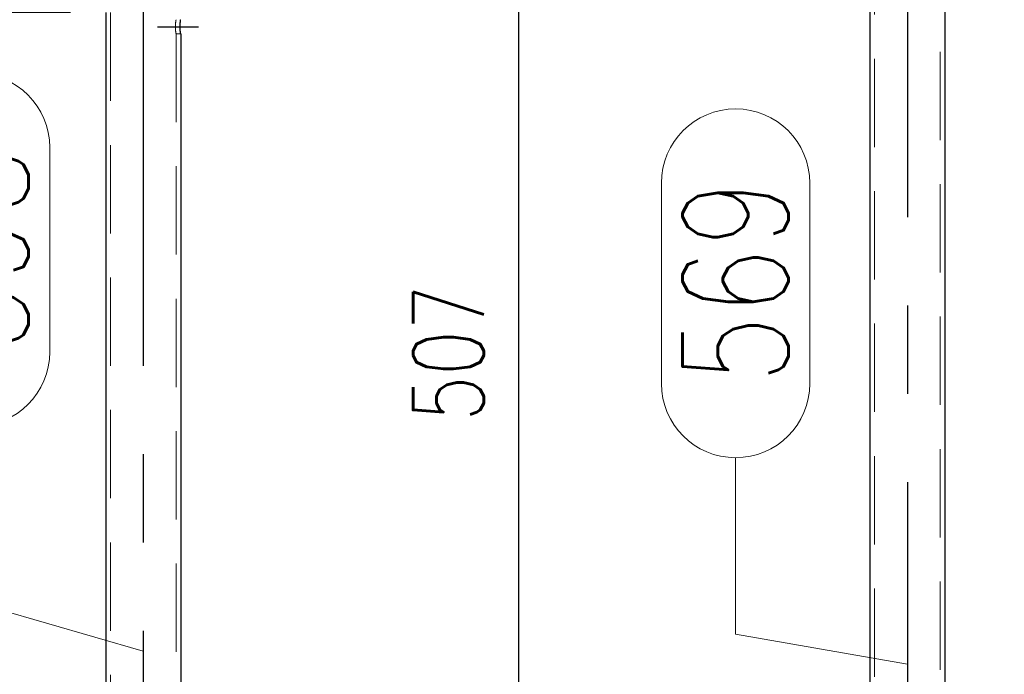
# Model space of a CAD drawing. Header units: millimetres. Extents: x -851 to 2, y 9346 to 10016.
# Tile 332 of 505: x -430 to -402, y 9468 to 9487. Entities that reach past the tile are written whole.
import ezdxf

# ---------------------------------------------------------------- set-up
doc = ezdxf.new("R2010")
doc.units = ezdxf.units.MM
doc.header["$LTSCALE"] = 10
doc.linetypes.add('HIDDEN', pattern=[0.375, 0.25, -0.125])
doc.linetypes.add('MITTE', pattern=[2, 1.25, -0.25, 0.25, -0.25])
doc.layers.get('Defpoints').update_dxf_attribs({"color": 1})
for name, color, linetype, lineweight in [('PS_DIM', 4, 'Continuous', 13), ('PS_Hidden', 2, 'HIDDEN', 9), ('PS_Pos', 1, 'Continuous', 15), ('PS_Shape', 161, 'Continuous', 30), ('PS_SOLID', 7, 'Continuous', 30)]:
    doc.layers.add(name, color=color, linetype=linetype, lineweight=lineweight)
doc.layers.add('PS_Mid', color=5, linetype='MITTE')
doc.styles.add('simplex', font='simplex.shx', dxfattribs={"width": 0.75})
doc.dimstyles.new('1_20_PRZ', dxfattribs={"dimtxt": 2, "dimasz": 1, "dimexe": 2, "dimexo": 5, "dimgap": 1, "dimtad": 1, "dimdec": 0, "dimlfac": 20, "dimtxsty": 'simplex', "dimblk": 'dimznak', "dimcen": 2, "dimse1": 1, "dimse2": 1, "dimclrd": 256, "dimclrt": 4, "dimadec": 1, "dimazin": 0, "dimtfac": 1, "dimtdec": 0, "dimtix": 1, "dimtmove": 2, "dimatfit": 3, "dimldrblk": 'dim-grot', "dimfxl": 1, "dimarcsym": 0})
doc.dimstyles.new('1_20_SC', dxfattribs={"dimtxt": 2, "dimasz": 1, "dimexe": 1, "dimexo": 1, "dimgap": 1, "dimtad": 1, "dimdec": 0, "dimlfac": 20, "dimtxsty": 'simplex', "dimblk": 'dimznak', "dimcen": 2, "dimclrd": 256, "dimclre": 256, "dimclrt": 4, "dimadec": 1, "dimazin": 0, "dimtfac": 1, "dimtdec": 0, "dimtix": 1, "dimtmove": 2, "dimatfit": 3, "dimldrblk": 'dim-grot', "dimfxl": 1, "dimarcsym": 0})

# ---------------------------------------------------------------- blocks, each defined once
blk = doc.blocks.new('dimznak')
at = {"color": 0}
for points in [[(0, 2), (0, -2)], [(-2, 0), (2, 0)]]:
    blk.add_lwpolyline(points, dxfattribs=at)
at = {"color": 2}
blk.add_lwpolyline([(1, 1), (-1, -1)], dxfattribs=at)
blk = doc.blocks.new('*D430')
at = {"layer": 'Defpoints', "color": 0, "transparency": 16777216}
for p in [(-415.492, 9489.851), (-405.552, 9489.851), (-405.552, 9464.481)]:
    blk.add_point(p, dxfattribs=at)
at = {"layer": 'PS_DIM', "lineweight": -2, "transparency": 16777216}
for p, q in [((-406.552, 9489.851), (-416.492, 9489.851)), ((-415.492, 9465.481), (-415.492, 9488.851)), ((-406.552, 9464.481), (-416.492, 9464.481))]:
    blk.add_line(p, q, dxfattribs=at)
for p, rotation in [((-415.492, 9489.851), 90), ((-415.492, 9464.481), 270)]:
    blk.add_blockref('dimznak', p, dxfattribs=dict(at, rotation=rotation))
at = {"layer": 'PS_DIM', "color": 4, "transparency": 16777216, "insert": (-417.492, 9477.166), "char_height": 2, "attachment_point": 5, "rotation": 90, "style": 'simplex'}
blk.add_mtext('507', dxfattribs=at)
blk = doc.blocks.new('dim-grot')
blk.add_hatch(color=256).paths.add_polyline_path([(0, 0), (-2, 0.5), (-2, -0.5)])
blk.add_lwpolyline([(0, 0), (-2, 0.5), (-2, -0.5), (0, 0)])
blk = doc.blocks.new('*D442')
at = {"layer": 'Defpoints', "color": 0, "transparency": 16777216}
for p in [(-424.054, 9490.251), (-435.192, 9486.806), (-427.192, 9486.806)]:
    blk.add_point(p, dxfattribs=at)
at = {"layer": 'PS_DIM', "lineweight": -2, "transparency": 16777216}
for p, q in [((-435.192, 9491.251), (-435.192, 9492.251)), ((-425.054, 9490.251), (-436.192, 9490.251)), ((-435.192, 9490.251), (-435.192, 9486.806)), ((-428.192, 9486.806), (-436.192, 9486.806)), ((-435.192, 9485.806), (-435.192, 9484.806))]:
    blk.add_line(p, q, dxfattribs=at)
for p, rotation in [((-435.192, 9490.251), 270), ((-435.192, 9486.806), 90)]:
    blk.add_blockref('dimznak', p, dxfattribs=dict(at, rotation=rotation))
at = {"layer": 'PS_DIM', "color": 4, "transparency": 16777216, "insert": (-437.192, 9488.529), "char_height": 2, "attachment_point": 5, "rotation": 90, "style": 'simplex'}
blk.add_mtext('69', dxfattribs=at)
blk = doc.blocks.new('*D443')
at = {"layer": 'Defpoints', "color": 0, "transparency": 16777216}
for p in [(-427.192, 9486.806), (-435.192, 9464.127), (-427.192, 9464.127)]:
    blk.add_point(p, dxfattribs=at)
at = {"layer": 'PS_DIM', "lineweight": -2, "transparency": 16777216}
for p, q in [((-428.192, 9486.806), (-436.192, 9486.806)), ((-435.192, 9485.806), (-435.192, 9465.127)), ((-428.192, 9464.127), (-436.192, 9464.127))]:
    blk.add_line(p, q, dxfattribs=at)
for p, rotation in [((-435.192, 9486.806), 90), ((-435.192, 9464.127), 270)]:
    blk.add_blockref('dimznak', p, dxfattribs=dict(at, rotation=rotation))
at = {"layer": 'PS_DIM', "color": 4, "transparency": 16777216, "insert": (-437.192, 9475.467), "char_height": 2, "attachment_point": 5, "rotation": 90, "style": 'simplex'}
blk.add_mtext('454', dxfattribs=at)
blk = doc.blocks.new('*D446')
at = {"layer": 'Defpoints', "color": 0, "transparency": 16777216}
for p in [(-427.192, 9484.375), (-183.432, 9451.11), (-183.432, 9414.752)]:
    blk.add_point(p, dxfattribs=at)
at = {"layer": 'PS_DIM', "lineweight": -2, "transparency": 16777216}
blk.add_line((-426.192, 9414.752), (-184.432, 9414.752), dxfattribs=at)
at = {"layer": 'PS_DIM', "lineweight": -2, "transparency": 16777216, "rotation": 180}
blk.add_blockref('dimznak', (-427.192, 9414.752), dxfattribs=at)
at = {"layer": 'PS_DIM', "lineweight": -2, "transparency": 16777216}
blk.add_blockref('dimznak', (-183.432, 9414.752), dxfattribs=at)
at = {"layer": 'PS_DIM', "color": 4, "transparency": 16777216, "insert": (-305.312, 9416.752), "char_height": 2, "attachment_point": 5, "style": 'simplex'}
blk.add_mtext('4875', dxfattribs=at)
blk = doc.blocks.new('*X916')
at = {"layer": 'PS_Hidden', "color": 2, "linetype": 'HIDDEN'}
for p, q in [((-405.422, 9489.251), (-405.422, 9430.549)), ((-403.562, 9489.449), (-403.562, 9430.549)), ((-427.062, 9486.806), (-427.062, 9464.127)), ((-425.223, 9486.446), (-425.224, 9486.436)), ((-425.224, 9486.436), (-425.224, 9486.426)), ((-425.224, 9486.426), (-425.224, 9486.416)), ((-425.224, 9486.416), (-425.224, 9486.406)), ((-425.224, 9486.406), (-425.224, 9486.397)), ((-425.224, 9486.397), (-425.224, 9486.387)), ((-425.222, 9486.466), (-425.223, 9486.456)), ((-425.223, 9486.456), (-425.223, 9486.446)), ((-425.221, 9486.485), (-425.222, 9486.476)), ((-425.222, 9486.476), (-425.222, 9486.466)), ((-425.22, 9486.495), (-425.221, 9486.485)), ((-425.219, 9486.504), (-425.22, 9486.495)), ((-425.218, 9486.513), (-425.219, 9486.504)), ((-425.217, 9486.521), (-425.218, 9486.513)), ((-425.216, 9486.529), (-425.217, 9486.521)), ((-425.215, 9486.537), (-425.216, 9486.529)), ((-425.214, 9486.544), (-425.215, 9486.537)), ((-425.213, 9486.551), (-425.214, 9486.544)), ((-425.212, 9486.558), (-425.213, 9486.551)), ((-425.211, 9486.564), (-425.212, 9486.558)), ((-425.21, 9486.57), (-425.211, 9486.564)), ((-425.209, 9486.576), (-425.21, 9486.57)), ((-425.208, 9486.581), (-425.209, 9486.576)), ((-425.207, 9486.586), (-425.208, 9486.581)), ((-425.206, 9486.59), (-425.207, 9486.586)), ((-425.205, 9486.594), (-425.206, 9486.59)), ((-425.204, 9486.597), (-425.205, 9486.594)), ((-425.203, 9486.602), (-425.204, 9486.6)), ((-425.204, 9486.6), (-425.204, 9486.597)), ((-425.202, 9486.606), (-425.203, 9486.605)), ((-425.203, 9486.605), (-425.203, 9486.604)), ((-425.203, 9486.604), (-425.203, 9486.602)), ((-425.202, 9486.606), (-425.202, 9486.606)), ((-425.224, 9486.387), (-425.224, 9486.377)), ((-425.224, 9486.377), (-425.223, 9486.367)), ((-425.223, 9486.367), (-425.223, 9486.357)), ((-425.223, 9486.357), (-425.222, 9486.347)), ((-425.222, 9486.347), (-425.222, 9486.337)), ((-425.222, 9486.337), (-425.221, 9486.327)), ((-425.221, 9486.327), (-425.22, 9486.318)), ((-425.22, 9486.318), (-425.219, 9486.309)), ((-425.219, 9486.309), (-425.218, 9486.3)), ((-425.218, 9486.3), (-425.217, 9486.292)), ((-425.217, 9486.292), (-425.216, 9486.284)), ((-425.216, 9486.284), (-425.215, 9486.276)), ((-425.215, 9486.276), (-425.214, 9486.269)), ((-425.214, 9486.269), (-425.213, 9486.262)), ((-425.213, 9486.262), (-425.212, 9486.255)), ((-425.212, 9486.255), (-425.211, 9486.249)), ((-425.211, 9486.249), (-425.21, 9486.243)), ((-425.21, 9486.243), (-425.209, 9486.237)), ((-425.209, 9486.237), (-425.208, 9486.232)), ((-425.208, 9486.232), (-425.207, 9486.227)), ((-425.207, 9486.227), (-425.206, 9486.223)), ((-425.206, 9486.223), (-425.205, 9486.219)), ((-425.205, 9486.219), (-425.204, 9486.216)), ((-425.204, 9486.216), (-425.204, 9486.213)), ((-425.204, 9486.213), (-425.203, 9486.21)), ((-425.203, 9486.21), (-425.203, 9486.209)), ((-425.203, 9486.209), (-425.203, 9486.207)), ((-425.203, 9486.207), (-425.202, 9486.207)), ((-425.202, 9486.207), (-425.202, 9486.206)), ((-425.202, 9486.206), (-425.202, 9464.727)), ((-425.072, 9486.206), (-425.202, 9486.206))]:
    blk.add_line(p, q, dxfattribs=at)
at = {"layer": 'PS_Mid', "color": 5, "linetype": 'MITTE'}
for p, q in [((-404.492, 9493.515), (-404.492, 9428.049)), ((-426.132, 9489.306), (-426.132, 9461.627)), ((-425.726, 9486.406), (-424.572, 9486.406))]:
    blk.add_line(p, q, dxfattribs=at)
at = {"layer": 'PS_SOLID', "color": 7, "linetype": 'Continuous'}
for p, q in [((-405.552, 9489.251), (-405.552, 9464.481)), ((-403.432, 9489.449), (-403.432, 9443.183)), ((-427.192, 9486.806), (-427.192, 9464.127)), ((-425.091, 9486.446), (-425.09, 9486.456)), ((-425.091, 9486.436), (-425.091, 9486.446)), ((-425.091, 9486.426), (-425.091, 9486.436)), ((-425.091, 9486.416), (-425.091, 9486.426)), ((-425.091, 9486.406), (-425.091, 9486.416)), ((-425.091, 9486.397), (-425.091, 9486.406)), ((-425.091, 9486.387), (-425.091, 9486.397)), ((-425.09, 9486.466), (-425.089, 9486.476)), ((-425.09, 9486.456), (-425.09, 9486.466)), ((-425.089, 9486.476), (-425.088, 9486.485)), ((-425.088, 9486.495), (-425.087, 9486.504)), ((-425.088, 9486.485), (-425.088, 9486.495)), ((-425.087, 9486.504), (-425.086, 9486.513)), ((-425.086, 9486.513), (-425.085, 9486.521)), ((-425.085, 9486.521), (-425.084, 9486.529)), ((-425.084, 9486.529), (-425.083, 9486.537)), ((-425.083, 9486.537), (-425.082, 9486.544)), ((-425.082, 9486.544), (-425.081, 9486.551)), ((-425.081, 9486.551), (-425.08, 9486.558)), ((-425.08, 9486.564), (-425.079, 9486.57)), ((-425.08, 9486.558), (-425.08, 9486.564)), ((-425.079, 9486.57), (-425.078, 9486.576)), ((-425.078, 9486.576), (-425.077, 9486.581)), ((-425.077, 9486.581), (-425.076, 9486.586)), ((-425.076, 9486.586), (-425.075, 9486.59)), ((-425.075, 9486.594), (-425.074, 9486.597)), ((-425.075, 9486.59), (-425.075, 9486.594)), ((-425.074, 9486.6), (-425.073, 9486.602)), ((-425.074, 9486.597), (-425.074, 9486.6)), ((-425.073, 9486.605), (-425.072, 9486.606)), ((-425.073, 9486.604), (-425.073, 9486.605)), ((-425.073, 9486.602), (-425.073, 9486.604)), ((-425.072, 9486.606), (-425.072, 9486.606)), ((-425.072, 9486.606), (-425.072, 9486.606)), ((-425.091, 9486.377), (-425.091, 9486.387)), ((-425.091, 9486.367), (-425.091, 9486.377)), ((-425.09, 9486.357), (-425.091, 9486.367)), ((-425.09, 9486.347), (-425.09, 9486.357)), ((-425.089, 9486.337), (-425.09, 9486.347)), ((-425.088, 9486.327), (-425.089, 9486.337)), ((-425.088, 9486.318), (-425.088, 9486.327)), ((-425.087, 9486.309), (-425.088, 9486.318)), ((-425.086, 9486.3), (-425.087, 9486.309)), ((-425.085, 9486.292), (-425.086, 9486.3)), ((-425.084, 9486.284), (-425.085, 9486.292)), ((-425.083, 9486.276), (-425.084, 9486.284)), ((-425.082, 9486.269), (-425.083, 9486.276)), ((-425.081, 9486.262), (-425.082, 9486.269)), ((-425.08, 9486.255), (-425.081, 9486.262)), ((-425.08, 9486.249), (-425.08, 9486.255)), ((-425.079, 9486.243), (-425.08, 9486.249)), ((-425.078, 9486.237), (-425.079, 9486.243)), ((-425.077, 9486.232), (-425.078, 9486.237)), ((-425.076, 9486.227), (-425.077, 9486.232)), ((-425.075, 9486.223), (-425.076, 9486.227)), ((-425.075, 9486.219), (-425.075, 9486.223)), ((-425.074, 9486.216), (-425.075, 9486.219)), ((-425.074, 9486.213), (-425.074, 9486.216)), ((-425.073, 9486.21), (-425.074, 9486.213)), ((-425.073, 9486.209), (-425.073, 9486.21)), ((-425.073, 9486.207), (-425.073, 9486.209)), ((-425.072, 9486.207), (-425.073, 9486.207)), ((-425.072, 9486.206), (-425.072, 9486.207)), ((-425.072, 9486.206), (-425.072, 9464.727))]:
    blk.add_line(p, q, dxfattribs=at)
blk = doc.blocks.new('*X941')
at = {"color": 1}
for p, q in [((-411.458, 9476.304), (-411.458, 9481.982)), ((-407.258, 9476.304), (-407.258, 9481.982)), ((-409.358, 9469.204), (-409.358, 9474.204)), ((-404.492, 9468.361), (-409.358, 9469.204))]:
    blk.add_line(p, q, dxfattribs=at)
for centre, start, end in [((-409.358, 9481.982), 0, 180), ((-409.358, 9476.304), 180, 0)]:
    blk.add_arc(centre, 2.1, start, end, dxfattribs=at)
at = {"color": 30, "style": 'simplex', "width": 0.75}
blk.add_text('569', height=3, rotation=90, dxfattribs=at).set_placement((-407.858, 9476.304))
blk = doc.blocks.new('*X948')
at = {"color": 1}
for p, q in [((-432.982, 9477.201), (-432.982, 9482.987)), ((-428.782, 9477.201), (-428.782, 9482.987)), ((-430.882, 9470.101), (-430.882, 9475.101)), ((-426.132, 9468.723), (-430.882, 9470.101))]:
    blk.add_line(p, q, dxfattribs=at)
for centre, start, end in [((-430.882, 9482.987), 0, 180), ((-430.882, 9477.201), 180, 0)]:
    blk.add_arc(centre, 2.1, start, end, dxfattribs=at)
at = {"color": 30, "style": 'simplex', "width": 0.75}
blk.add_text('598', height=3, rotation=90, dxfattribs=at).set_placement((-429.382, 9477.201))

msp = doc.modelspace()

# ---------------------------------------------------------------- block references
at = {"layer": 'PS_Pos'}
for name in ['*X948', '*X941']:
    msp.add_blockref(name, (0, 0), dxfattribs=at)
at = {"layer": 'PS_Shape', "color": 31}
msp.add_blockref('*X916', (0, 0), dxfattribs=at)

# ---------------------------------------------------------------- dimensions: what is measured, and where the dimension line sits
at = {"layer": 'PS_DIM'}
for base, p1, p2, picture, middle in [((-435.192, 9486.806), (-424.054, 9490.251), (-427.192, 9486.806), '*D442', (-437.192, 9488.529)), ((-415.492, 9489.851), (-405.552, 9464.481), (-405.552, 9489.851), '*D430', (-417.492, 9477.166)), ((-435.192, 9464.127), (-427.192, 9486.806), (-427.192, 9464.127), '*D443', (-437.192, 9475.467))]:
    dim = msp.add_linear_dim(base=base, p1=p1, p2=p2, angle=90, dimstyle='1_20_SC', dxfattribs=at)
    dim.commit()
    dim.dimension.update_dxf_attribs({"geometry": picture, "text_midpoint": middle})
dim = msp.add_linear_dim(base=(-183.432, 9414.752), p1=(-427.192, 9484.375), p2=(-183.432, 9451.11), dimstyle='1_20_PRZ', dxfattribs=at)
dim.commit()
dim.dimension.update_dxf_attribs({"geometry": '*D446', "text_midpoint": (-305.312, 9416.752)})

doc.saveas('drawing.dxf')
